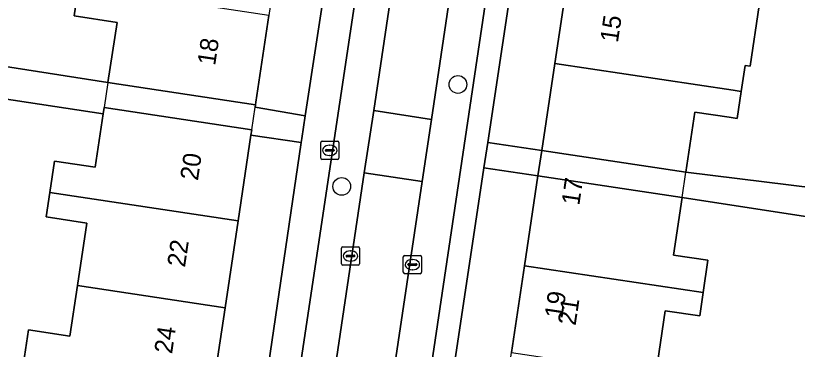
# Model space of a CAD drawing. Extents: x 162172 to 163187, y 382874 to 383685.
# Drawn here: x 162890.75 to 162933.89, y 383194.13 to 383212.54 of the extents above; entities that cross this region are included whole.
import ezdxf

# ---------------------------------------------------------------- set-up
doc = ezdxf.new("R2010")
doc.units = 0
for name, color, linetype in [('IMGEO_Boom', 7, 'Continuous'), ('IMGEO_Brandkraan', 7, 'Continuous'), ('IMGEO_Erf', 7, 'Continuous'), ('IMGEO_Kolk', 7, 'Continuous'), ('IMGEO_Pand', 7, 'Continuous'), ('IMGEO_Pand_nummerreeks', 7, 'Continuous'), ('IMGEO_Pand_overbouw', 7, 'Continuous'), ('IMGEO_Parkeervlak_open', 7, 'Continuous'), ('IMGEO_Rijbaan_lokaal_open', 7, 'Continuous'), ('IMGEO_Voetpad_open', 7, 'Continuous')]:
    doc.layers.add(name, color=color, linetype=linetype)

msp = doc.modelspace()

# ---------------------------------------------------------------- linework, layer by layer
at = {"layer": 'IMGEO_Boom'}
for centre in [(162915.158, 383208.74), (162908.745, 383203.119)]:
    msp.add_circle(centre, 0.489, dxfattribs=at)
at = {"layer": 'IMGEO_Brandkraan'}
for p, q in [((162907.583, 383204.684), (162907.583, 383205.536)), ((162907.658, 383205.61), (162908.51, 383205.61)), ((162908.071, 383205.39), (162908.096, 383205.39)), ((162908.584, 383205.536), (162908.584, 383204.684)), ((162907.842, 383205.104), (162907.842, 383205.116)), ((162908.28, 383205.067), (162907.882, 383205.067)), ((162907.885, 383205.153), (162908.283, 383205.153)), ((162908.326, 383205.116), (162908.326, 383205.104)), ((162908.51, 383204.61), (162907.658, 383204.61)), ((162908.094, 383204.83), (162908.069, 383204.83))]:
    msp.add_line(p, q, dxfattribs=at)
for points in [[(162907.583, 383204.684), (162907.583, 383205.536)], [(162907.658, 383205.61), (162908.51, 383205.61)], [(162908.584, 383205.536), (162908.584, 383204.684)], [(162908.51, 383204.61), (162907.658, 383204.61)]]:
    msp.add_lwpolyline(points, dxfattribs=at)
for centre, radius, start, end in [((162907.66, 383205.534), 0.0765, 91.552, 178.448), ((162907.66, 383205.534), 0.0765, 91.552, 178.448), ((162908.508, 383205.534), 0.0765, 1.552, 88.448), ((162908.508, 383205.534), 0.0765, 1.552, 88.448), ((162907.882, 383205.113), 0.0403, 85.8775, 175.7526), ((162907.879, 383205.103), 0.0366, 178.938, 274.7102), ((162908.283, 383205.11), 0.043, 264.8664, 352.4533), ((162908.287, 383205.115), 0.0386, 1.7309, 96.639), ((162907.66, 383204.686), 0.0765, 181.552, 268.448), ((162907.66, 383204.686), 0.0765, 181.552, 268.448), ((162908.508, 383204.686), 0.0765, 271.552, 358.448), ((162908.508, 383204.686), 0.0765, 271.552, 358.448)]:
    msp.add_arc(centre, radius, start, end, dxfattribs=at)
for centre, major_axis, ratio, start_param, end_param in [((162908.07, 383205.11), (-0.387, 0.002), 0.722429, 4.712389, 7.853982), ((162908.095, 383205.11), (-0.39, 0.002), 0.717154, 1.570796, 4.712389)]:
    msp.add_ellipse(centre, major_axis=major_axis, ratio=ratio, start_param=start_param, end_param=end_param, dxfattribs=at)
at = {"layer": 'IMGEO_Erf'}
for points in [[(162913.302, 383249.799), (162910.373, 383250.249), (162910.336, 383250), (162909.634, 383245.289), (162908.975, 383240.868), (162908.946, 383240.672), (162909.601, 383240.573), (162909.276, 383238.224), (162908.859, 383235.784), (162908.216, 383235.881), (162908.083, 383234.992), (162907.5, 383231.099), (162906.821, 383226.56), (162906.152, 383222.098), (162905.411, 383217.147), (162904.723, 383212.551), (162904.005, 383207.761), (162903.984, 383207.622), (162903.965, 383207.492), (162906.731, 383207.017)], [(162921.934, 383219.49), (162922.637, 383224.192), (162923.376, 383229.127), (162924.046, 383233.605), (162924.754, 383238.339), (162925.471, 383243.131), (162926.177, 383247.852), (162923.232, 383248.295), (162916.805, 383205.549), (162919.781, 383205.102), (162920.499, 383209.897), (162921.214, 383214.678)], [(162906.505, 383205.532), (162903.733, 383205.94), (162903.025, 383201.214), (162902.308, 383196.428), (162901.615, 383191.801), (162900.945, 383187.323), (162900.882, 383186.905), (162900.25, 383182.643), (162900.207, 383182.353), (162899.663, 383182.433), (162899.019, 383178.179), (162898.287, 383173.348), (162898.262, 383173.184), (162898.806, 383173.102), (162898.116, 383168.497), (162897.374, 383163.545), (162900.276, 383163.119)], [(162916.756, 383184.886), (162917.434, 383189.417), (162918.113, 383193.955), (162918.83, 383198.746), (162919.571, 383203.696), (162916.594, 383204.144), (162910.196, 383161.591), (162913.203, 383161.139), (162913.981, 383166.339), (162914.672, 383170.954), (162915.361, 383175.558), (162916.063, 383180.253)]]:
    msp.add_lwpolyline(points, close=True, dxfattribs=at)
for points in [[(162885.702, 383210.437), (162895.845, 383208.849), (162896.345, 383212.163), (162893.972, 383212.52), (162894.216, 383214.136), (162894.449, 383215.686), (162896.823, 383215.328), (162897.282, 383218.374), (162897.797, 383221.788), (162895.379, 383222.153), (162895.611, 383223.688), (162895.784, 383224.835), (162894.914, 383224.966), (162895.413, 383228.28), (162898.701, 383227.784), (162899.168, 383230.874), (162896.684, 383231.249), (162896.902, 383232.698), (162897.179, 383234.532), (162899.663, 383234.157), (162900.101, 383237.061), (162898.475, 383237.306), (162898.697, 383238.777)], [(162934.43, 383232.052), (162933.851, 383232.139), (162933.188, 383227.66), (162932.991, 383226.328), (162931.094, 383226.609), (162930.561, 383223.008), (162930.111, 383219.967), (162932.008, 383219.687), (162931.761, 383218.021), (162931.553, 383216.613), (162929.656, 383216.894), (162929.153, 383213.492), (162931.78, 383213.1), (162931.282, 383209.745), (162931.006, 383209.786), (162930.794, 383208.358), (162930.574, 383206.87), (162930.122, 383206.937), (162928.225, 383207.217), (162927.736, 383203.913), (162939.222, 383202.483)], [(162891.181, 383193.375), (162891.457, 383195.207), (162893.735, 383194.864), (162894.157, 383197.657), (162894.675, 383201.095), (162892.435, 383201.433), (162892.638, 383202.781), (162892.899, 383204.51), (162895.14, 383204.172), (162895.585, 383207.129), (162882.345, 383209.124), (162882.235, 383208.268), (162885.653, 383208.004), (162885.381, 383204.481), (162881.962, 383204.746), (162881.711, 383203.241), (162884.882, 383202.877), (162884.479, 383199.376), (162884.023, 383195.411), (162880.852, 383195.776), (162880.622, 383193.782)], [(162941.509, 383200.35), (162927.528, 383202.506), (162927.058, 383199.332), (162928.955, 383199.051), (162928.692, 383197.272), (162928.5, 383195.978), (162926.603, 383196.258), (162926.086, 383192.763)]]:
    msp.add_lwpolyline(points, dxfattribs=at)
at = {"layer": 'IMGEO_Kolk'}
for p, q in [((162908.804, 383199.782), (162909.656, 383199.782)), ((162908.729, 383198.856), (162908.729, 383199.708)), ((162909.031, 383199.325), (162909.429, 383199.325)), ((162909.217, 383199.562), (162909.242, 383199.562)), ((162909.73, 383199.708), (162909.73, 383198.856)), ((162908.988, 383199.276), (162908.988, 383199.288)), ((162909.426, 383199.239), (162909.028, 383199.239)), ((162909.24, 383199.002), (162909.215, 383199.002)), ((162909.472, 383199.288), (162909.472, 383199.276)), ((162912.142, 383198.38), (162912.142, 383199.232)), ((162912.217, 383199.306), (162913.069, 383199.306)), ((162912.63, 383199.086), (162912.655, 383199.086)), ((162913.143, 383199.232), (162913.143, 383198.38)), ((162909.656, 383198.782), (162908.804, 383198.782)), ((162912.401, 383198.8), (162912.401, 383198.812)), ((162912.839, 383198.763), (162912.441, 383198.763)), ((162912.444, 383198.849), (162912.842, 383198.849)), ((162912.653, 383198.526), (162912.628, 383198.526)), ((162912.885, 383198.812), (162912.885, 383198.8)), ((162913.069, 383198.306), (162912.217, 383198.306))]:
    msp.add_line(p, q, dxfattribs=at)
for points in [[(162908.804, 383199.782), (162909.656, 383199.782)], [(162908.729, 383198.856), (162908.729, 383199.708)], [(162909.73, 383199.708), (162909.73, 383198.856)], [(162912.142, 383198.38), (162912.142, 383199.232)], [(162912.217, 383199.306), (162913.069, 383199.306)], [(162913.143, 383199.232), (162913.143, 383198.38)], [(162909.656, 383198.782), (162908.804, 383198.782)], [(162913.069, 383198.306), (162912.217, 383198.306)]]:
    msp.add_lwpolyline(points, dxfattribs=at)
for centre, radius, start, end in [((162908.806, 383199.706), 0.0765, 91.552, 178.448), ((162908.806, 383199.706), 0.0765, 91.552, 178.448), ((162909.654, 383199.706), 0.0765, 1.552, 88.448), ((162909.654, 383199.706), 0.0765, 1.552, 88.448), ((162909.028, 383199.285), 0.0403, 85.8775, 175.7526), ((162909.433, 383199.287), 0.0386, 1.7309, 96.639), ((162909.025, 383199.275), 0.0366, 178.938, 274.7102), ((162909.429, 383199.282), 0.043, 264.8664, 352.4533), ((162912.219, 383199.23), 0.0765, 91.552, 178.448), ((162912.219, 383199.23), 0.0765, 91.552, 178.448), ((162913.067, 383199.23), 0.0765, 1.552, 88.448), ((162913.067, 383199.23), 0.0765, 1.552, 88.448), ((162908.806, 383198.858), 0.0765, 181.552, 268.448), ((162908.806, 383198.858), 0.0765, 181.552, 268.448), ((162909.654, 383198.858), 0.0765, 271.552, 358.448), ((162909.654, 383198.858), 0.0765, 271.552, 358.448), ((162912.441, 383198.809), 0.0403, 85.8775, 175.7526), ((162912.438, 383198.799), 0.0366, 178.938, 274.7102), ((162912.842, 383198.806), 0.043, 264.8664, 352.4533), ((162912.846, 383198.811), 0.0386, 1.7309, 96.639), ((162912.219, 383198.382), 0.0765, 181.552, 268.448), ((162912.219, 383198.382), 0.0765, 181.552, 268.448), ((162913.067, 383198.382), 0.0765, 271.552, 358.448), ((162913.067, 383198.382), 0.0765, 271.552, 358.448)]:
    msp.add_arc(centre, radius, start, end, dxfattribs=at)
for centre, major_axis, ratio, start_param, end_param in [((162909.216, 383199.282), (-0.387, 0.002), 0.722429, 4.712389, 7.853982), ((162909.241, 383199.282), (-0.39, 0.002), 0.717154, 1.570796, 4.712389), ((162912.629, 383198.806), (-0.387, 0.002), 0.722429, 4.712389, 7.853982), ((162912.654, 383198.806), (-0.39, 0.002), 0.717154, 1.570796, 4.712389)]:
    msp.add_ellipse(centre, major_axis=major_axis, ratio=ratio, start_param=start_param, end_param=end_param, dxfattribs=at)
at = {"layer": 'IMGEO_Pand'}
for points in [[(162929.153, 383213.492), (162921.214, 383214.678), (162920.499, 383209.897), (162930.342, 383208.426), (162930.794, 383208.358), (162931.006, 383209.786), (162931.282, 383209.745), (162931.78, 383213.1)], [(162904.723, 383212.551), (162894.216, 383214.136), (162893.972, 383212.52), (162896.345, 383212.163), (162895.845, 383208.849), (162903.984, 383207.622), (162904.005, 383207.761)], [(162928.225, 383207.217), (162930.122, 383206.937), (162930.574, 383206.87), (162930.794, 383208.358), (162930.342, 383208.426), (162920.499, 383209.897), (162919.781, 383205.102), (162927.736, 383203.913)], [(162903.733, 383205.94), (162903.777, 383206.237), (162895.636, 383207.465), (162895.585, 383207.129), (162895.14, 383204.172), (162892.899, 383204.51), (162892.638, 383202.781), (162903.025, 383201.214)], [(162927.528, 383202.506), (162919.571, 383203.696), (162918.83, 383198.746), (162928.692, 383197.272), (162928.955, 383199.051), (162927.058, 383199.332)], [(162894.157, 383197.657), (162902.308, 383196.428), (162903.025, 383201.214), (162892.638, 383202.781), (162892.435, 383201.433), (162894.675, 383201.095)], [(162918.83, 383198.746), (162918.113, 383193.955), (162926.086, 383192.763), (162926.603, 383196.258), (162928.5, 383195.978), (162928.692, 383197.272)], [(162894.157, 383197.657), (162893.735, 383194.864), (162891.457, 383195.207), (162891.181, 383193.375), (162901.615, 383191.801), (162902.308, 383196.428)]]:
    msp.add_lwpolyline(points, close=True, dxfattribs=at)
at = {"layer": 'IMGEO_Pand_overbouw'}
for points in [[(162895.845, 383208.849), (162895.636, 383207.465), (162903.777, 383206.237), (162903.965, 383207.492), (162903.984, 383207.622)], [(162927.736, 383203.913), (162919.781, 383205.102), (162919.571, 383203.696), (162927.528, 383202.506)]]:
    msp.add_lwpolyline(points, close=True, dxfattribs=at)
at = {"layer": 'IMGEO_Parkeervlak_open'}
for points in [[(162898.486, 383137.076), (162902.633, 383156.139), (162903.644, 383161.345), (162904.903, 383169.786), (162905.415, 383173.218), (162909.988, 383203.872), (162910.508, 383207.3), (162914.959, 383237.052), (162915.456, 383240.511), (162917.253, 383252.345)], [(162915.087, 383250.673), (162902.202, 383164.866), (162902.347, 383164.599), (162903.275, 383164.489)], [(162920.189, 383250.262), (162918.648, 383240.012), (162918.136, 383236.616), (162913.692, 383206.81), (162913.182, 383203.388), (162908.6, 383172.737), (162908.06, 383169.286), (162907.047, 383162.397)], [(162913.516, 383192.053), (162919.985, 383235.513)]]:
    msp.add_lwpolyline(points, dxfattribs=at)
at = {"layer": 'IMGEO_Rijbaan_lokaal_open'}
for points in [[(162910.508, 383207.3), (162913.692, 383206.81), (162918.136, 383236.616), (162914.959, 383237.052)], [(162909.988, 383203.872), (162913.182, 383203.388), (162913.692, 383206.81), (162910.508, 383207.3)], [(162905.415, 383173.218), (162908.6, 383172.737), (162913.182, 383203.388), (162909.988, 383203.872)]]:
    msp.add_lwpolyline(points, close=True, dxfattribs=at)
at = {"layer": 'IMGEO_Voetpad_open'}
for points in [[(162909.545, 383157.158), (162909.977, 383160.133), (162910.196, 383161.591), (162916.594, 383204.144), (162916.805, 383205.549), (162923.232, 383248.295), (162923.453, 383249.764), (162923.881, 383252.56), (162925.9, 383266.108), (162924.036, 383265.899), (162923.136, 383274.356), (162919.612, 383273.145)], [(162915.566, 383261.8), (162914.441, 383273.117), (162912.274, 383273.237), (162913.119, 383266.134), (162914.003, 383254.234), (162913.526, 383251.254), (162913.333, 383250), (162913.302, 383249.799), (162906.731, 383207.017), (162906.539, 383205.766), (162906.505, 383205.532), (162900.276, 383163.119), (162900.06, 383161.648), (162900.192, 383161.628), (162899.697, 383158.408), (162898.651, 383153.856), (162897.653, 383149.297), (162895.206, 383138.052), (162894.584, 383138.19), (162894.525, 383137.704)], [(162903.275, 383164.489), (162902.347, 383164.599), (162902.202, 383164.866), (162915.087, 383250.673)], [(162919.985, 383235.513), (162913.516, 383192.053)], [(162882.345, 383209.124), (162895.585, 383207.129), (162895.636, 383207.465), (162903.777, 383206.237), (162903.733, 383205.94), (162906.505, 383205.532), (162906.539, 383205.766), (162906.731, 383207.017), (162903.965, 383207.492), (162903.984, 383207.622), (162895.845, 383208.849), (162885.702, 383210.437)], [(162939.222, 383202.483), (162927.736, 383203.913), (162919.781, 383205.102), (162919.571, 383203.696), (162927.528, 383202.506), (162941.509, 383200.35)]]:
    msp.add_lwpolyline(points, dxfattribs=at)
msp.add_lwpolyline([(162919.781, 383205.102), (162916.805, 383205.549), (162916.594, 383204.144), (162919.571, 383203.696)], close=True, dxfattribs=at)

# ---------------------------------------------------------------- texts
at = {"layer": 'IMGEO_Pand_nummerreeks'}
for s, rotation, p in [('15', 81.4918, (162923.982, 383211.014)), ('18', 81.4803, (162901.756, 383209.751)), ('20', 81.4975, (162900.806, 383203.407)), ('19             17', 81.4861, (162920.916, 383195.79)), ('22', 81.4989, (162900.091, 383198.625)), ('21', 81.4901, (162921.648, 383195.412)), ('24', 81.4989, (162899.378, 383193.851))]:
    msp.add_text(s, height=1, rotation=rotation, dxfattribs=at).set_placement(p)

doc.saveas('drawing.dxf')
